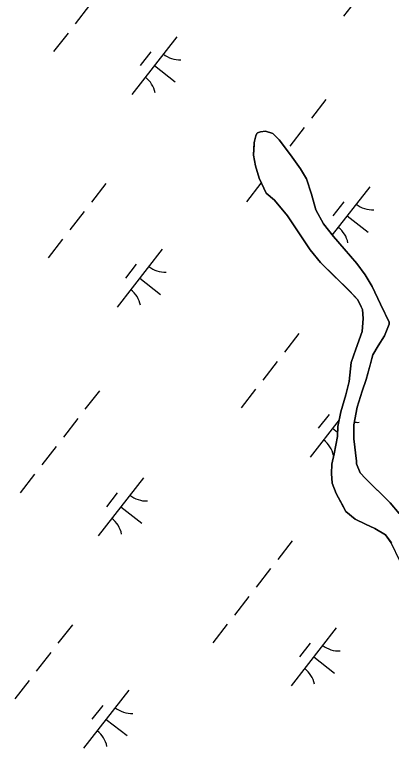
# Model space of a CAD drawing. Extents: x 3888273 to 3909528, y 158682 to 181032.
# Drawn here: x 3899666.7 to 3899923.1, y 174184 to 174683.2 of the extents above; entities that cross this region are included whole.
import ezdxf

# ---------------------------------------------------------------- set-up
doc = ezdxf.new("R2010")
doc.units = 0
doc.layers.add('V-TOPO-SHOR', color=7, linetype='Continuous')
doc.layers.add('V-WETL-SWMP', color=7, linetype='Continuous')

msp = doc.modelspace()

# ---------------------------------------------------------------- linework, layer by layer
at = {"layer": 'V-TOPO-SHOR'}
msp.add_lwpolyline([(3899928.5, 174343.87), (3899922.44, 174350.99), (3899916.39, 174356.92), (3899910.34, 174362.84), (3899905.5, 174367.58), (3899901.87, 174371.54), (3899899.41, 174377.5), (3899899.39, 174379.49), (3899897.63, 174394.64), (3899897.53, 174404.23), (3899899.8, 174416.23), (3899903.28, 174427.04), (3899905.99, 174435.05), (3899908.68, 174444.66), (3899910.6, 174451.87), (3899914.13, 174457.89), (3899918.45, 174464.73), (3899921.56, 174472.74), (3899921.55, 174473.94), (3899919.1, 174479.11), (3899915.83, 174486.26), (3899910.12, 174498.17), (3899905.25, 174506.11), (3899899.57, 174514.03), (3899891.08, 174523.92), (3899883.81, 174532.23), (3899876.93, 174540.94), (3899871.64, 174550.46), (3899868.74, 174561.21), (3899865.44, 174571.56), (3899861.37, 174578.3), (3899854.48, 174587.81), (3899846.79, 174598.11), (3899842.36, 174602.46), (3899837.55, 174604), (3899833.96, 174603.56), (3899831.97, 174602.74), (3899831.58, 174602.34), (3899830.8, 174600.74), (3899830.42, 174599.14), (3899829.65, 174595.93), (3899829.66, 174595.14), (3899829.34, 174587.55), (3899830.61, 174580.37), (3899833.09, 174572.02), (3899837.99, 174561.69), (3899843.63, 174556.96), (3899852.52, 174546.27), (3899859.82, 174535.57), (3899867.94, 174523.28), (3899874.82, 174514.57), (3899881.67, 174507.85), (3899890.14, 174499.56), (3899894.58, 174495.21), (3899900.23, 174489.29), (3899902.68, 174484.52), (3899903.5, 174482.53), (3899903.96, 174476.55), (3899903.25, 174467.76), (3899898.99, 174455.74), (3899895.89, 174446.52), (3899894.43, 174433.74), (3899892.13, 174424.53), (3899888.66, 174412.92), (3899886.77, 174402.92), (3899886.44, 174396.13), (3899884.17, 174384.52), (3899882.64, 174377.32), (3899882.31, 174370.93), (3899882.78, 174364.55), (3899885.65, 174357.39), (3899890.53, 174348.26), (3899892.16, 174345.09), (3899898.6, 174339.96), (3899905.43, 174336.44), (3899911.84, 174333.71), (3899919.08, 174329.4), (3899923.13, 174323.85)], dxfattribs=at)
at = {"layer": 'V-WETL-SWMP'}
for p, q in [((3899921.33, 174721.75), (3899890.62, 174682.29)), ((3899717.78, 174689.69), (3899707.95, 174677.06)), ((3899703.04, 174670.75), (3899693.21, 174658.12)), ((3899777.18, 174668.28), (3899746.48, 174628.82)), ((3899759.42, 174658.02), (3899752.06, 174648.55)), ((3899761.83, 174648.55), (3899776.04, 174637.49)), ((3899878.53, 174625.43), (3899868.71, 174612.8)), ((3899830.8, 174600.74), (3899831.58, 174602.34)), ((3899831.58, 174602.34), (3899831.97, 174602.74)), ((3899831.97, 174602.74), (3899833.96, 174603.56)), ((3899833.96, 174603.56), (3899837.55, 174604)), ((3899837.55, 174604), (3899842.36, 174602.46)), ((3899842.36, 174602.46), (3899846.79, 174598.11)), ((3899863.8, 174606.49), (3899853.97, 174593.86)), ((3899829.65, 174595.93), (3899830.8, 174600.74)), ((3899846.79, 174598.11), (3899854.49, 174587.81)), ((3899829.34, 174587.55), (3899829.65, 174595.93)), ((3899830.61, 174580.38), (3899829.34, 174587.55)), ((3899854.49, 174587.81), (3899861.37, 174578.3)), ((3899833.09, 174572.02), (3899830.61, 174580.38)), ((3899861.37, 174578.3), (3899865.44, 174571.56)), ((3899837.99, 174561.69), (3899833.09, 174572.02)), ((3899728.86, 174568.36), (3899719.03, 174555.74)), ((3899834.32, 174568.61), (3899824.49, 174555.98)), ((3899865.44, 174571.56), (3899868.74, 174561.21)), ((3899908.46, 174566.13), (3899882.94, 174533.33)), ((3899843.63, 174556.96), (3899837.99, 174561.69)), ((3899852.53, 174546.27), (3899843.63, 174556.96)), ((3899868.74, 174561.21), (3899871.64, 174550.46)), ((3899890.71, 174555.88), (3899883.34, 174546.4)), ((3899714.12, 174549.42), (3899704.29, 174536.79)), ((3899871.64, 174550.46), (3899876.93, 174540.94)), ((3899859.82, 174535.57), (3899852.53, 174546.27)), ((3899893.11, 174546.4), (3899907.32, 174535.35)), ((3899876.93, 174540.94), (3899883.81, 174532.23)), ((3899867.94, 174523.28), (3899859.82, 174535.57)), ((3899883.81, 174532.23), (3899899.57, 174514.03)), ((3899699.38, 174530.48), (3899689.56, 174517.85)), ((3899767.22, 174523.68), (3899736.52, 174484.22)), ((3899874.81, 174514.57), (3899867.94, 174523.28)), ((3899749.46, 174513.43), (3899742.1, 174503.96)), ((3899894.58, 174495.22), (3899874.81, 174514.57)), ((3899899.57, 174514.03), (3899905.24, 174506.11)), ((3899751.87, 174503.95), (3899766.08, 174492.9)), ((3899905.24, 174506.11), (3899910.12, 174498.17)), ((3899910.12, 174498.17), (3899915.83, 174486.26)), ((3899900.23, 174489.29), (3899894.58, 174495.22)), ((3899902.68, 174484.52), (3899900.23, 174489.29)), ((3899903.5, 174482.53), (3899902.68, 174484.52)), ((3899903.96, 174476.55), (3899903.5, 174482.53)), ((3899915.83, 174486.26), (3899921.55, 174473.94)), ((3899903.25, 174467.76), (3899903.96, 174476.55)), ((3899921.56, 174472.74), (3899918.45, 174464.73)), ((3899921.55, 174473.94), (3899921.56, 174472.74)), ((3899898.99, 174455.74), (3899903.25, 174467.76)), ((3899860.14, 174466.22), (3899850.31, 174453.59)), ((3899918.45, 174464.73), (3899914.13, 174457.89)), ((3899914.13, 174457.89), (3899910.6, 174451.87)), ((3899895.89, 174446.52), (3899898.99, 174455.74)), ((3899845.4, 174447.28), (3899835.57, 174434.65)), ((3899910.6, 174451.87), (3899905.99, 174435.05)), ((3899894.43, 174433.74), (3899895.89, 174446.52)), ((3899892.13, 174424.53), (3899894.43, 174433.74)), ((3899905.99, 174435.05), (3899903.28, 174427.04)), ((3899724.43, 174427.37), (3899714.6, 174414.74)), ((3899830.66, 174428.34), (3899820.84, 174415.71)), ((3899903.28, 174427.04), (3899899.8, 174416.23)), ((3899888.66, 174412.92), (3899892.13, 174424.53)), ((3899886.77, 174402.92), (3899888.66, 174412.92)), ((3899899.8, 174416.23), (3899897.53, 174404.23)), ((3899709.69, 174408.43), (3899699.86, 174395.8)), ((3899887.65, 174407.59), (3899867.8, 174382.08)), ((3899880.75, 174411.28), (3899873.38, 174401.81)), ((3899886.44, 174396.12), (3899886.77, 174402.92)), ((3899897.53, 174404.23), (3899897.63, 174394.65)), ((3899883.15, 174401.81), (3899886.58, 174399.14)), ((3899884.16, 174384.52), (3899886.44, 174396.12)), ((3899897.63, 174394.65), (3899899.39, 174379.49)), ((3899694.95, 174389.48), (3899685.13, 174376.86)), ((3899882.64, 174377.32), (3899884.16, 174384.52)), ((3899882.31, 174370.93), (3899882.64, 174377.32)), ((3899899.39, 174379.49), (3899899.41, 174377.5)), ((3899899.41, 174377.5), (3899901.87, 174371.54)), ((3899680.21, 174370.54), (3899670.39, 174357.91)), ((3899754.36, 174368.07), (3899723.65, 174328.61)), ((3899882.78, 174364.55), (3899882.31, 174370.93)), ((3899901.87, 174371.54), (3899905.5, 174367.58)), ((3899905.5, 174367.58), (3899922.44, 174350.99)), ((3899885.65, 174357.39), (3899882.78, 174364.55)), ((3899736.6, 174357.81), (3899729.23, 174348.34)), ((3899892.16, 174345.09), (3899885.65, 174357.39)), ((3899739, 174348.34), (3899753.21, 174337.28)), ((3899922.44, 174350.99), (3899928.5, 174343.87)), ((3899898.6, 174339.96), (3899892.16, 174345.09)), ((3899905.43, 174336.44), (3899898.6, 174339.96)), ((3899911.84, 174333.71), (3899905.43, 174336.44)), ((3899919.07, 174329.4), (3899911.84, 174333.71)), ((3899923.12, 174323.85), (3899919.07, 174329.4)), ((3899855.71, 174325.22), (3899845.88, 174312.6)), ((3899929.25, 174311.14), (3899923.12, 174323.85)), ((3899840.97, 174306.28), (3899831.14, 174293.65)), ((3899826.23, 174287.34), (3899816.41, 174274.71)), ((3899706.03, 174268.16), (3899696.21, 174255.53)), ((3899811.49, 174268.4), (3899801.67, 174255.77)), ((3899885.64, 174265.92), (3899854.93, 174226.46)), ((3899867.88, 174255.67), (3899860.51, 174246.2)), ((3899691.29, 174249.21), (3899681.47, 174236.59)), ((3899870.28, 174246.19), (3899884.49, 174235.14)), ((3899676.56, 174230.27), (3899666.73, 174217.64)), ((3899744.4, 174223.48), (3899713.69, 174184.01)), ((3899726.64, 174213.22), (3899719.27, 174203.75)), ((3899729.04, 174203.74), (3899743.25, 174192.69))]:
    msp.add_line(p, q, dxfattribs=at)
for centre, start, end in [((3899778.98, 174670.2), 231.343, 272.8866), ((3899745.06, 174626.6), 11.343, 52.8866), ((3899910.26, 174568.06), 231.343, 272.8866), ((3899876.34, 174524.46), 11.343, 52.8866), ((3899769.02, 174525.61), 231.343, 272.8866), ((3899735.09, 174482.01), 11.343, 52.8866), ((3899900.3, 174423.46), 262.0675, 272.8866), ((3899866.38, 174379.86), 11.343, 52.8866), ((3899756.15, 174369.99), 231.343, 272.8866), ((3899722.23, 174326.39), 11.343, 52.8866), ((3899887.43, 174267.85), 231.343, 272.8866), ((3899853.51, 174224.25), 11.343, 52.8866), ((3899746.19, 174225.4), 231.343, 272.8866), ((3899712.27, 174181.8), 11.343, 52.8866)]:
    msp.add_arc(centre, 17.62, start, end, dxfattribs=at)

doc.saveas('drawing.dxf')
